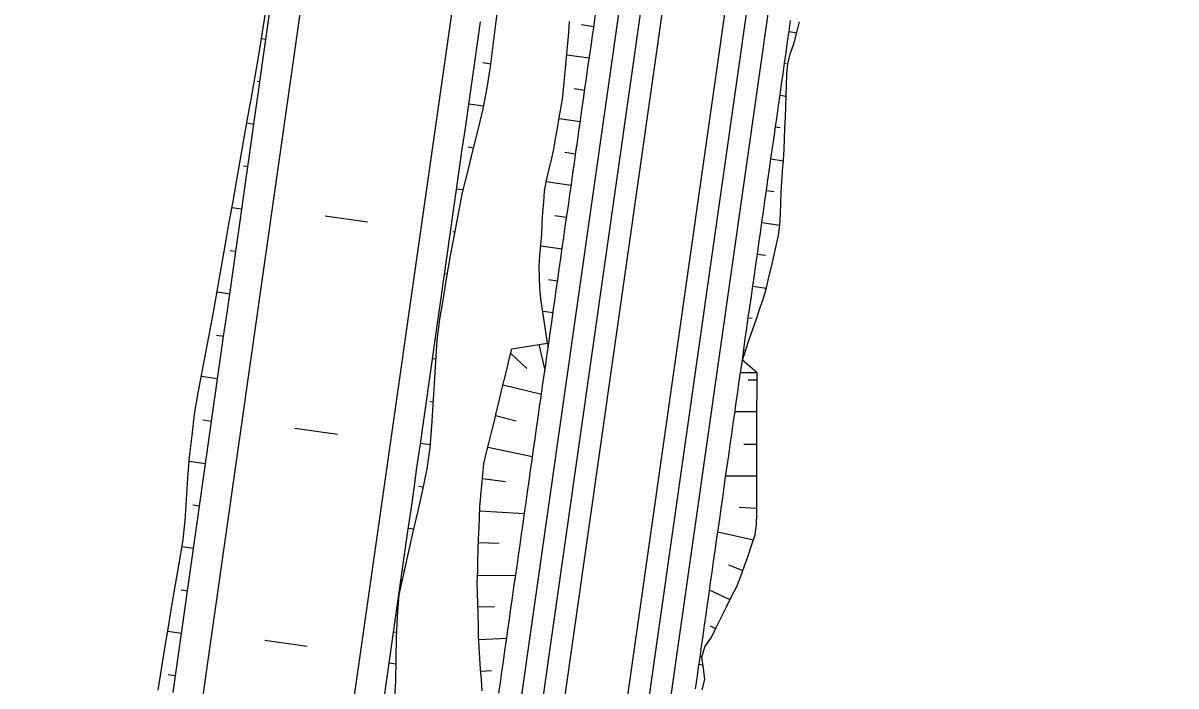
# Model space of a CAD drawing. Extents: x 6503541 to 6503743, y 5888004 to 5888145.
# Drawn here: x 6503703.993 to 6503705.285, y 5888124.651 to 5888125.394 of the extents above; entities that cross this region are included whole.
import ezdxf

# ---------------------------------------------------------------- set-up
doc = ezdxf.new("R2010")
doc.units = 0
doc.layers.add('12', color=7, linetype='Continuous')

msp = doc.modelspace()

# ---------------------------------------------------------------- linework, layer by layer
at = {"layer": '12'}
for p, q in [((6503703.334, 5888115.918), (6503705.1445, 5888128.6327)), ((6503703.3577, 5888115.9146), (6503705.1683, 5888128.6294)), ((6503703.8373, 5888119.6233), (6503705.1208, 5888128.6361)), ((6503703.4266, 5888115.9048), (6503705.2372, 5888128.6195)), ((6503703.4504, 5888115.9014), (6503705.2609, 5888128.6162)), ((6503704.0013, 5888119.5999), (6503705.2847, 5888128.6128)), ((6503704.5387, 5888127.06), (6503703.8027, 5888121.8909)), ((6503704.7051, 5888127.0363), (6503703.969, 5888121.8672)), ((6503704.6187, 5888125.392), (6503704.6323, 5888125.39)), ((6503704.8511, 5888125.3842), (6503704.8598, 5888125.3829)), ((6503704.6273, 5888125.3544), (6503704.6021, 5888125.358)), ((6503704.8479, 5888125.3483), (6503704.8461, 5888125.3485)), ((6503704.6105, 5888125.3204), (6503704.6222, 5888125.3188)), ((6503704.841, 5888125.3129), (6503704.8479, 5888125.3119)), ((6503704.6171, 5888125.2831), (6503704.5935, 5888125.2865)), ((6503704.8413, 5888125.2765), (6503704.8359, 5888125.2773)), ((6503704.5997, 5888125.2492), (6503704.612, 5888125.2475)), ((6503704.8308, 5888125.2416), (6503704.8447, 5888125.2396)), ((6503704.607, 5888125.2118), (6503704.579, 5888125.2158)), ((6503704.8341, 5888125.2048), (6503704.8258, 5888125.206)), ((6503704.5886, 5888125.1781), (6503704.6019, 5888125.1762)), ((6503704.8207, 5888125.1703), (6503704.8409, 5888125.1675)), ((6503704.5968, 5888125.1406), (6503704.5729, 5888125.144)), ((6503704.8248, 5888125.1334), (6503704.8156, 5888125.1347)), ((6503704.5817, 5888125.1064), (6503704.5917, 5888125.1049)), ((6503704.8105, 5888125.0991), (6503704.8257, 5888125.0969)), ((6503704.5867, 5888125.0693), (6503704.5751, 5888125.0709)), ((6503704.8099, 5888125.0628), (6503704.8055, 5888125.0634)), ((6503704.5707, 5888125.0337), (6503704.5775, 5888125.005)), ((6503704.5805, 5888125.0353), (6503704.5812, 5888125.0311)), ((6503704.8004, 5888125.0278), (6503704.8026, 5888125.0275)), ((6503704.5573, 5888125.0068), (6503704.5392, 5888125.0236)), ((6503704.8153, 5888125.0019), (6503704.7967, 5888125.0019)), ((6503704.5307, 5888124.9886), (6503704.5737, 5888124.9781)), ((6503704.8054, 5888124.9943), (6503704.8153, 5888124.9943)), ((6503704.5454, 5888124.948), (6503704.5221, 5888124.9537)), ((6503704.8152, 5888124.9583), (6503704.7905, 5888124.9583)), ((6503704.8003, 5888124.9223), (6503704.8152, 5888124.9223)), ((6503704.5136, 5888124.9187), (6503704.5637, 5888124.9083)), ((6503704.5334, 5888124.88), (6503704.5076, 5888124.8833)), ((6503704.8151, 5888124.8863), (6503704.7803, 5888124.8864)), ((6503704.5045, 5888124.8474), (6503704.5546, 5888124.8444)), ((6503704.7952, 5888124.8514), (6503704.815, 5888124.8503)), ((6503704.8112, 5888124.8147), (6503704.7713, 5888124.8236)), ((6503704.5264, 5888124.8107), (6503704.5032, 5888124.8115)), ((6503704.7832, 5888124.787), (6503704.7995, 5888124.7807)), ((6503704.502, 5888124.7755), (6503704.5448, 5888124.775)), ((6503704.785, 5888124.7478), (6503704.762, 5888124.7586)), ((6503704.5211, 5888124.7399), (6503704.5024, 5888124.7395)), ((6503704.7628, 5888124.7186), (6503704.7689, 5888124.7156)), ((6503704.5034, 5888124.7035), (6503704.5348, 5888124.7049)), ((6503704.7503, 5888124.6757), (6503704.7545, 5888124.6751)), ((6503704.7534, 5888124.6834), (6503704.7514, 5888124.684)), ((6503704.5177, 5888124.6684), (6503704.5057, 5888124.6676))]:
    msp.add_line(p, q, dxfattribs=at)
for points in [[(6503704.4142, 5888124.7534), (6503704.4195, 5888124.7769), (6503704.4248, 5888124.8004), (6503704.4301, 5888124.8239), (6503704.4354, 5888124.8474), (6503704.4407, 5888124.8709), (6503704.4455, 5888124.8944), (6503704.4491, 5888124.9182), (6503704.4507, 5888124.9422), (6503704.4523, 5888124.9662), (6503704.4538, 5888124.9902), (6503704.4554, 5888125.0142), (6503704.4569, 5888125.0383), (6503704.4598, 5888125.0621), (6503704.4638, 5888125.0858), (6503704.4678, 5888125.1094), (6503704.4718, 5888125.1331), (6503704.4762, 5888125.1567), (6503704.4807, 5888125.1803), (6503704.4853, 5888125.2039), (6503704.4911, 5888125.2273), (6503704.4969, 5888125.2508), (6503704.5026, 5888125.2742), (6503704.5084, 5888125.2976), (6503704.513, 5888125.3212), (6503704.5166, 5888125.3449), (6503704.5196, 5888125.3687), (6503704.5225, 5888125.3926), (6503704.5254, 5888125.4164)], [(6503704.1441, 5888124.6465), (6503704.1479, 5888124.6701), (6503704.1518, 5888124.6938), (6503704.1557, 5888124.7175), (6503704.1596, 5888124.7412), (6503704.1637, 5888124.7649), (6503704.1678, 5888124.7885), (6503704.1718, 5888124.8122), (6503704.1744, 5888124.8361), (6503704.176, 5888124.8601), (6503704.1773, 5888124.8841), (6503704.1794, 5888124.9081), (6503704.1822, 5888124.9319), (6503704.1849, 5888124.9558), (6503704.1888, 5888124.9795), (6503704.1933, 5888125.0031), (6503704.1978, 5888125.0267), (6503704.2023, 5888125.0503), (6503704.2068, 5888125.0739), (6503704.211, 5888125.0975), (6503704.2152, 5888125.1212), (6503704.2194, 5888125.1448), (6503704.2235, 5888125.1685), (6503704.2277, 5888125.1921), (6503704.2319, 5888125.2158), (6503704.236, 5888125.2394), (6503704.2402, 5888125.2631), (6503704.2444, 5888125.2867), (6503704.2486, 5888125.3104), (6503704.2528, 5888125.334), (6503704.2568, 5888125.3577), (6503704.2606, 5888125.3814), (6503704.2645, 5888125.405)], [(6503704.1608, 5888124.6441), (6503704.1642, 5888124.6678), (6503704.1676, 5888124.6916), (6503704.1709, 5888124.7154), (6503704.1743, 5888124.7391), (6503704.1777, 5888124.7629), (6503704.1811, 5888124.7866), (6503704.1845, 5888124.8104), (6503704.1879, 5888124.8342), (6503704.1912, 5888124.8579), (6503704.1946, 5888124.8817), (6503704.198, 5888124.9054), (6503704.2014, 5888124.9292), (6503704.2048, 5888124.953), (6503704.2082, 5888124.9767), (6503704.2115, 5888125.0005), (6503704.2149, 5888125.0242), (6503704.2183, 5888125.048), (6503704.2217, 5888125.0718), (6503704.2251, 5888125.0955), (6503704.2285, 5888125.1193), (6503704.2318, 5888125.143), (6503704.2352, 5888125.1668), (6503704.2386, 5888125.1906), (6503704.242, 5888125.2143), (6503704.2454, 5888125.2381), (6503704.2488, 5888125.2618), (6503704.2521, 5888125.2856), (6503704.2555, 5888125.3094), (6503704.2589, 5888125.3331), (6503704.2623, 5888125.3569), (6503704.2657, 5888125.3806), (6503704.2691, 5888125.4044)], [(6503704.526, 5888124.6431), (6503704.5277, 5888124.6549), (6503704.5294, 5888124.6668), (6503704.531, 5888124.6787), (6503704.5327, 5888124.6906), (6503704.5344, 5888124.7025), (6503704.5361, 5888124.7143), (6503704.5378, 5888124.7262), (6503704.5395, 5888124.7381), (6503704.5412, 5888124.75), (6503704.5429, 5888124.7619), (6503704.5446, 5888124.7737), (6503704.5463, 5888124.7856), (6503704.548, 5888124.7975), (6503704.5497, 5888124.8094), (6503704.5513, 5888124.8213), (6503704.553, 5888124.8331), (6503704.5547, 5888124.845), (6503704.5564, 5888124.8569), (6503704.5581, 5888124.8688), (6503704.5598, 5888124.8807), (6503704.5615, 5888124.8925), (6503704.5632, 5888124.9044), (6503704.5649, 5888124.9163), (6503704.5666, 5888124.9282), (6503704.5683, 5888124.9401), (6503704.57, 5888124.9519), (6503704.5716, 5888124.9638), (6503704.5733, 5888124.9757), (6503704.575, 5888124.9876), (6503704.5767, 5888124.9995), (6503704.5784, 5888125.0113), (6503704.5801, 5888125.0232), (6503704.5818, 5888125.0351), (6503704.5835, 5888125.047), (6503704.5852, 5888125.0589), (6503704.5869, 5888125.0707), (6503704.5886, 5888125.0826), (6503704.5903, 5888125.0945), (6503704.5919, 5888125.1064), (6503704.5936, 5888125.1183), (6503704.5953, 5888125.1301), (6503704.597, 5888125.142), (6503704.5987, 5888125.1539), (6503704.6004, 5888125.1658), (6503704.6021, 5888125.1777), (6503704.6038, 5888125.1895), (6503704.6055, 5888125.2014), (6503704.6072, 5888125.2133), (6503704.6089, 5888125.2252), (6503704.6106, 5888125.2371), (6503704.6123, 5888125.249), (6503704.6139, 5888125.2608), (6503704.6156, 5888125.2727), (6503704.6173, 5888125.2846), (6503704.619, 5888125.2965), (6503704.6207, 5888125.3084), (6503704.6224, 5888125.3202), (6503704.6241, 5888125.3321), (6503704.6258, 5888125.344), (6503704.6275, 5888125.3559), (6503704.6292, 5888125.3678), (6503704.6309, 5888125.3796), (6503704.6326, 5888125.3915), (6503704.6342, 5888125.4034)], [(6503704.397, 5888124.6347), (6503704.4004, 5888124.6584), (6503704.4038, 5888124.6822), (6503704.4072, 5888124.706), (6503704.4106, 5888124.7297), (6503704.4139, 5888124.7535), (6503704.4173, 5888124.7772), (6503704.4207, 5888124.801), (6503704.4241, 5888124.8248), (6503704.4275, 5888124.8485), (6503704.4309, 5888124.8723), (6503704.4342, 5888124.896), (6503704.4376, 5888124.9198), (6503704.441, 5888124.9436), (6503704.4444, 5888124.9673), (6503704.4478, 5888124.9911), (6503704.4512, 5888125.0148), (6503704.4545, 5888125.0386), (6503704.4579, 5888125.0624), (6503704.4613, 5888125.0861), (6503704.4647, 5888125.1099), (6503704.4681, 5888125.1336), (6503704.4715, 5888125.1574), (6503704.4748, 5888125.1812), (6503704.4782, 5888125.2049), (6503704.4816, 5888125.2287), (6503704.485, 5888125.2524), (6503704.4884, 5888125.2762), (6503704.4918, 5888125.3), (6503704.4951, 5888125.3237), (6503704.4985, 5888125.3475), (6503704.5019, 5888125.3712), (6503704.5053, 5888125.395)], [(6503704.5805, 5888125.0353), (6503704.5787, 5888125.0477), (6503704.5768, 5888125.0601), (6503704.5749, 5888125.0725), (6503704.573, 5888125.0848), (6503704.5718, 5888125.0971), (6503704.5716, 5888125.1093), (6503704.5713, 5888125.1214), (6503704.572, 5888125.1335), (6503704.5731, 5888125.1454), (6503704.5741, 5888125.1574), (6503704.5745, 5888125.1695), (6503704.5754, 5888125.1815), (6503704.5763, 5888125.1935), (6503704.5772, 5888125.2055), (6503704.5792, 5888125.2173), (6503704.5821, 5888125.229), (6503704.5849, 5888125.2407), (6503704.5876, 5888125.2525), (6503704.5896, 5888125.2643), (6503704.5917, 5888125.2761), (6503704.5937, 5888125.2879), (6503704.5958, 5888125.2998), (6503704.5978, 5888125.3116), (6503704.5989, 5888125.3236), (6503704.6, 5888125.3355), (6503704.6011, 5888125.3475), (6503704.6022, 5888125.3595), (6503704.6033, 5888125.3714), (6503704.6043, 5888125.3834), (6503704.6051, 5888125.3954)], [(6503704.7463, 5888124.6481), (6503704.748, 5888124.6599), (6503704.7497, 5888124.6718), (6503704.7514, 5888124.6837), (6503704.7531, 5888124.6956), (6503704.7548, 5888124.7075), (6503704.7565, 5888124.7193), (6503704.7582, 5888124.7312), (6503704.7598, 5888124.7431), (6503704.7615, 5888124.755), (6503704.7632, 5888124.7669), (6503704.7649, 5888124.7787), (6503704.7666, 5888124.7906), (6503704.7683, 5888124.8025), (6503704.77, 5888124.8144), (6503704.7717, 5888124.8263), (6503704.7734, 5888124.8381), (6503704.7751, 5888124.85), (6503704.7768, 5888124.8619), (6503704.7785, 5888124.8738), (6503704.7801, 5888124.8857), (6503704.7818, 5888124.8975), (6503704.7835, 5888124.9094), (6503704.7852, 5888124.9213), (6503704.7869, 5888124.9332), (6503704.7886, 5888124.9451), (6503704.7903, 5888124.9569), (6503704.792, 5888124.9688), (6503704.7937, 5888124.9807), (6503704.7954, 5888124.9926), (6503704.7971, 5888125.0045), (6503704.7988, 5888125.0163), (6503704.8004, 5888125.0282), (6503704.8021, 5888125.0401), (6503704.8038, 5888125.052), (6503704.8055, 5888125.0639), (6503704.8072, 5888125.0757), (6503704.8089, 5888125.0876), (6503704.8106, 5888125.0995), (6503704.8123, 5888125.1114), (6503704.814, 5888125.1233), (6503704.8157, 5888125.1351), (6503704.8174, 5888125.147), (6503704.8191, 5888125.1589), (6503704.8207, 5888125.1708), (6503704.8224, 5888125.1827), (6503704.8241, 5888125.1945), (6503704.8258, 5888125.2064), (6503704.8275, 5888125.2183), (6503704.8292, 5888125.2302), (6503704.8309, 5888125.2421), (6503704.8326, 5888125.2539), (6503704.8343, 5888125.2658), (6503704.836, 5888125.2777), (6503704.8377, 5888125.2896), (6503704.8394, 5888125.3015), (6503704.841, 5888125.3133), (6503704.8427, 5888125.3252), (6503704.8444, 5888125.3371), (6503704.8461, 5888125.349), (6503704.8478, 5888125.3609), (6503704.8495, 5888125.3727), (6503704.8512, 5888125.3846), (6503704.8529, 5888125.3965)], [(6503704.7988, 5888125.0163), (6503704.8027, 5888125.0279), (6503704.8066, 5888125.0395), (6503704.8106, 5888125.051), (6503704.8145, 5888125.0626), (6503704.8185, 5888125.0741), (6503704.8224, 5888125.0857), (6503704.8258, 5888125.0973), (6503704.8284, 5888125.1091), (6503704.8314, 5888125.1208), (6503704.834, 5888125.1325), (6503704.8366, 5888125.1443), (6503704.8392, 5888125.156), (6503704.8409, 5888125.1679), (6503704.8414, 5888125.18), (6503704.8419, 5888125.192), (6503704.8424, 5888125.2041), (6503704.8431, 5888125.2161), (6503704.8439, 5888125.2281), (6503704.8448, 5888125.2401), (6503704.8456, 5888125.2521), (6503704.8462, 5888125.2641), (6503704.8466, 5888125.2762), (6503704.8471, 5888125.2882), (6503704.8475, 5888125.3003), (6503704.848, 5888125.3124), (6503704.8484, 5888125.3244), (6503704.8488, 5888125.3365), (6503704.8497, 5888125.3485), (6503704.8529, 5888125.3601), (6503704.8568, 5888125.3717), (6503704.86, 5888125.3834), (6503704.8629, 5888125.3951)], [(6503704.2649, 5888125.3754), (6503704.2598, 5888125.3761)], [(6503704.517, 5888125.3479), (6503704.508, 5888125.3492)], [(6503704.2582, 5888125.3279), (6503704.255, 5888125.3283)], [(6503704.509, 5888125.3006), (6503704.4922, 5888125.303)], [(6503704.2514, 5888125.2803), (6503704.2434, 5888125.2815)], [(6503704.4976, 5888125.2537), (6503704.4915, 5888125.2546)], [(6503704.2446, 5888125.2328), (6503704.2399, 5888125.2335)], [(6503704.4861, 5888125.2069), (6503704.4786, 5888125.2079)], [(6503704.2379, 5888125.1853), (6503704.2268, 5888125.1869)], [(6503704.3788, 5888125.1706), (6503704.3313, 5888125.1774)], [(6503704.4767, 5888125.1597), (6503704.4743, 5888125.1601)], [(6503704.2311, 5888125.1378), (6503704.2248, 5888125.1387)], [(6503704.4683, 5888125.1124), (6503704.4651, 5888125.1129)], [(6503704.2243, 5888125.0903), (6503704.2101, 5888125.0923)], [(6503704.4603, 5888125.0651), (6503704.4593, 5888125.0652)], [(6503704.2176, 5888125.0427), (6503704.2094, 5888125.0439)], [(6503704.5074, 5888124.6457), (6503704.5064, 5888124.658), (6503704.5055, 5888124.6702), (6503704.5045, 5888124.6825), (6503704.5037, 5888124.6947), (6503704.5033, 5888124.7069), (6503704.503, 5888124.7191), (6503704.5027, 5888124.7312), (6503704.5023, 5888124.7434), (6503704.502, 5888124.7556), (6503704.5016, 5888124.7677), (6503704.5022, 5888124.7798), (6503704.5025, 5888124.7919), (6503704.5029, 5888124.8039), (6503704.5033, 5888124.816), (6503704.5037, 5888124.8281), (6503704.5041, 5888124.8401), (6503704.5047, 5888124.8521), (6503704.5058, 5888124.8641), (6503704.5069, 5888124.8761), (6503704.508, 5888124.888), (6503704.5091, 5888124.9), (6503704.5119, 5888124.9117), (6503704.5147, 5888124.9234), (6503704.5176, 5888124.9352), (6503704.5205, 5888124.9469), (6503704.5233, 5888124.9586), (6503704.5262, 5888124.9703), (6503704.529, 5888124.982), (6503704.5319, 5888124.9937), (6503704.5347, 5888125.0054), (6503704.5376, 5888125.0172), (6503704.5405, 5888125.0289), (6503704.5805, 5888125.0353)], [(6503704.4556, 5888125.0173), (6503704.4516, 5888125.0178)], [(6503704.7534, 5888124.6834), (6503704.7568, 5888124.695), (6503704.7641, 5888124.7061), (6503704.7698, 5888124.7174), (6503704.7755, 5888124.7287), (6503704.7812, 5888124.7401), (6503704.7868, 5888124.7514), (6503704.7925, 5888124.7627), (6503704.7972, 5888124.7741), (6503704.8012, 5888124.7857), (6503704.8052, 5888124.7972), (6503704.8091, 5888124.8088), (6503704.8131, 5888124.8204), (6503704.8148, 5888124.8322), (6503704.8149, 5888124.8443), (6503704.815, 5888124.8564), (6503704.8151, 5888124.8686), (6503704.8151, 5888124.8807), (6503704.8151, 5888124.8928), (6503704.8152, 5888124.9049), (6503704.8152, 5888124.917), (6503704.8152, 5888124.9291), (6503704.8152, 5888124.9413), (6503704.8152, 5888124.9534), (6503704.8152, 5888124.9655), (6503704.8153, 5888124.9776), (6503704.8153, 5888124.9897), (6503704.8153, 5888125.0019), (6503704.7988, 5888125.0163)], [(6503704.2108, 5888124.9952), (6503704.1923, 5888124.9979)], [(6503704.4525, 5888124.9692), (6503704.4486, 5888124.9698)], [(6503704.204, 5888124.9477), (6503704.1942, 5888124.9491)], [(6503704.345, 5888124.933), (6503704.2974, 5888124.9398)], [(6503704.4493, 5888124.9212), (6503704.438, 5888124.9228)], [(6503704.1973, 5888124.9002), (6503704.1789, 5888124.9028)], [(6503704.4413, 5888124.8739), (6503704.4363, 5888124.8746)], [(6503704.1905, 5888124.8527), (6503704.1831, 5888124.8537)], [(6503704.4308, 5888124.8269), (6503704.4245, 5888124.8278)], [(6503704.1837, 5888124.8051), (6503704.1709, 5888124.807)], [(6503704.4202, 5888124.7799), (6503704.419, 5888124.7801)], [(6503704.4179, 5888124.7696), (6503704.4163, 5888124.7698)], [(6503704.177, 5888124.7576), (6503704.1699, 5888124.7586)], [(6503704.4089, 5888124.633), (6503704.4104, 5888124.657), (6503704.4108, 5888124.6812), (6503704.4113, 5888124.7054), (6503704.4123, 5888124.7295), (6503704.4142, 5888124.7534)], [(6503704.1702, 5888124.7101), (6503704.1549, 5888124.7123)], [(6503704.3111, 5888124.6954), (6503704.2636, 5888124.7022)], [(6503704.408, 5888124.7121), (6503704.4116, 5888124.7116)], [(6503704.4031, 5888124.6771), (6503704.4108, 5888124.676)], [(6503704.7539, 5888124.647), (6503704.7567, 5888124.6587), (6503704.7551, 5888124.671), (6503704.7534, 5888124.6834)], [(6503704.1634, 5888124.6626), (6503704.1553, 5888124.6637)]]:
    msp.add_lwpolyline(points, dxfattribs=at)

doc.saveas('drawing.dxf')
